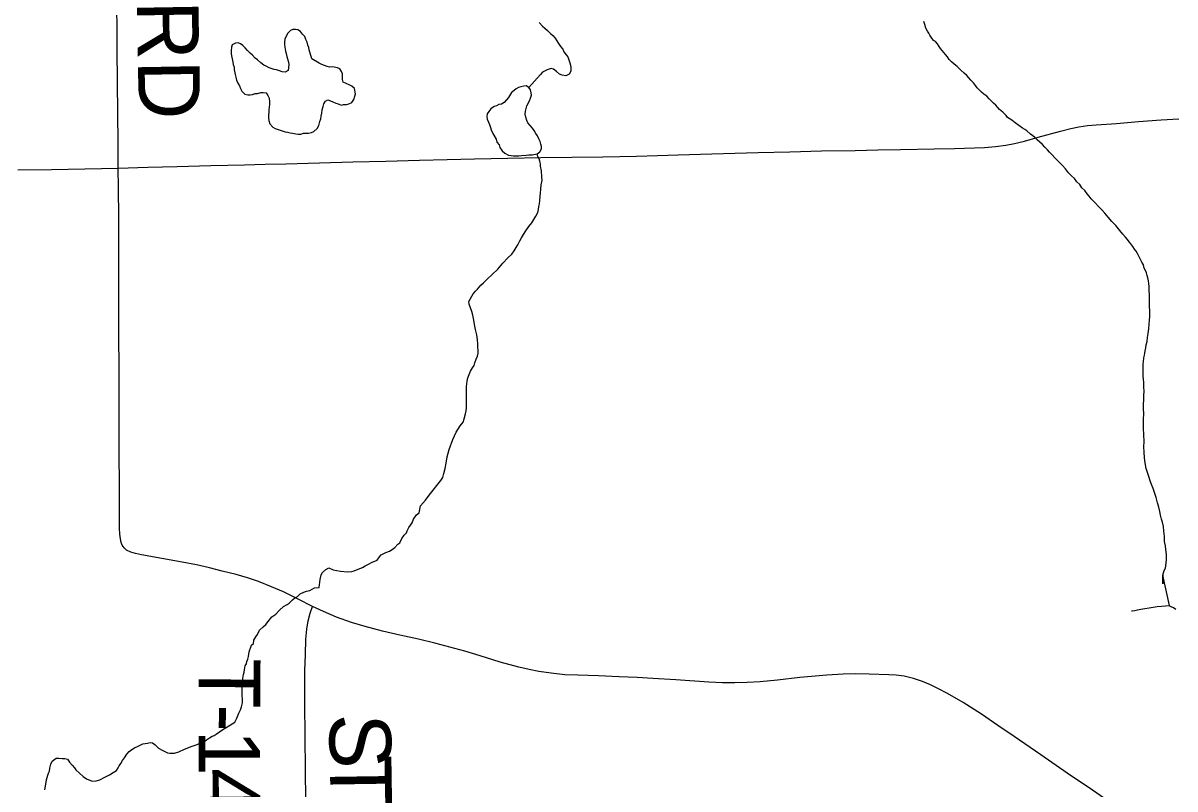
# Model space of a CAD drawing. Extents: x 103424 to 290657, y 38711 to 110967.
# Drawn here: x 214249.919 to 214250.451, y 40210.416 to 40210.769 of the extents above; entities that cross this region are included whole.
import ezdxf

# ---------------------------------------------------------------- set-up
doc = ezdxf.new("R2010")
doc.units = 0
for name, color, linetype in [('GM_X_County_Road', 7, 'Continuous'), ('GM_X_County_Road_Text', 7, 'Continuous'), ('GM_X_Minor_Lake', 7, 'Continuous'), ('GM_X_Minor_River', 7, 'Continuous'), ('GM_X_Township_Road', 7, 'Continuous'), ('GM_X_Township_Road_Text', 7, 'Continuous')]:
    doc.layers.add(name, color=color, linetype=linetype)

msp = doc.modelspace()

# ---------------------------------------------------------------- linework, layer by layer
at = {"layer": 'GM_X_County_Road'}
for points in [[(214249.96314, 40210.70258), (214249.96321, 40210.71409), (214249.96307, 40210.72805), (214249.96292, 40210.74201), (214249.96276, 40210.75754), (214249.96267, 40210.76702), (214249.96257, 40210.7765)], [(214250.05293, 40210.50018), (214250.04629, 40210.50357), (214250.03954, 40210.50698), (214250.03401, 40210.50936), (214250.02796, 40210.51173), (214250.02286, 40210.51345), (214250.01758, 40210.515), (214250.01117, 40210.5166), (214250.00535, 40210.51802), (214249.9993, 40210.51939), (214249.99271, 40210.52075), (214249.98335, 40210.52241), (214249.97398, 40210.52407), (214249.97123, 40210.52467), (214249.96897, 40210.52538), (214249.96708, 40210.52629), (214249.96588, 40210.52737), (214249.96505, 40210.52848), (214249.96455, 40210.52977), (214249.96419, 40210.53151), (214249.96392, 40210.5336), (214249.96379, 40210.5364), (214249.96354, 40210.64477), (214249.96348, 40210.6603), (214249.96344, 40210.67013), (214249.96341, 40210.67995), (214249.96336, 40210.69326), (214249.96314, 40210.70258)], [(214250.33396, 40210.46583), (214250.33027, 40210.46704), (214250.32594, 40210.46805), (214250.32232, 40210.46853), (214250.31888, 40210.46877), (214250.30979, 40210.46906), (214250.30344, 40210.46912), (214250.29775, 40210.469), (214250.29021, 40210.46859), (214250.27787, 40210.4674), (214250.26748, 40210.46627), (214250.25953, 40210.4655), (214250.25348, 40210.4652), (214250.24784, 40210.46502), (214250.24208, 40210.46508), (214250.23579, 40210.46532), (214250.22054, 40210.46633), (214250.21003, 40210.46704), (214250.20268, 40210.46741), (214250.19443, 40210.46781), (214250.18484, 40210.46817), (214250.17526, 40210.46853), (214250.16931, 40210.46877), (214250.16309, 40210.46942), (214250.15734, 40210.47023), (214250.15283, 40210.47114), (214250.14814, 40210.47227), (214250.13952, 40210.4746), (214250.13033, 40210.47743), (214250.12315, 40210.47956), (214250.11623, 40210.48147), (214250.10932, 40210.48336), (214250.10185, 40210.4852), (214250.09325, 40210.48703), (214250.08523, 40210.48888), (214250.0771, 40210.49102), (214250.07093, 40210.49286), (214250.06393, 40210.49538), (214250.05787, 40210.49792), (214250.05293, 40210.50018)], [(214250.45305, 40210.38694), (214250.44989, 40210.38894), (214250.44659, 40210.39113), (214250.4409, 40210.39522), (214250.43213, 40210.40159), (214250.4219, 40210.40912), (214250.41282, 40210.41553), (214250.40127, 40210.42337), (214250.389, 40210.43182), (214250.37674, 40210.44028), (214250.36923, 40210.44538), (214250.36172, 40210.45048), (214250.35312, 40210.45589), (214250.34589, 40210.46006), (214250.34184, 40210.46223), (214250.3381, 40210.46408), (214250.33442, 40210.46568), (214250.33396, 40210.46583)]]:
    msp.add_lwpolyline(points, dxfattribs=at)
at = {"layer": 'GM_X_Minor_Lake'}
for points in [[(214250.05255, 40210.75303), (214250.05135, 40210.75705), (214250.05114, 40210.75818), (214250.05075, 40210.75932), (214250.05035, 40210.76064), (214250.04977, 40210.76196), (214250.04937, 40210.76328), (214250.04822, 40210.76441), (214250.04726, 40210.76553), (214250.04611, 40210.76628), (214250.04497, 40210.76645), (214250.04383, 40210.76644), (214250.0427, 40210.76604), (214250.04139, 40210.7647), (214250.04009, 40210.76202), (214250.03992, 40210.76069), (214250.03993, 40210.75955), (214250.04013, 40210.75842), (214250.04035, 40210.75652), (214250.04074, 40210.75539), (214250.04095, 40210.75406), (214250.04134, 40210.75293), (214250.04174, 40210.75141), (214250.04194, 40210.75028), (214250.04159, 40210.74762), (214250.04028, 40210.74684), (214250.03894, 40210.74701), (214250.03761, 40210.74737), (214250.03628, 40210.74792), (214250.03514, 40210.7481), (214250.03285, 40210.74883), (214250.03151, 40210.74957), (214250.03037, 40210.75012), (214250.02903, 40210.75106)], [(214250.02903, 40210.75106), (214250.02749, 40210.75255), (214250.02634, 40210.7533), (214250.02519, 40210.75461), (214250.02404, 40210.75555), (214250.02289, 40210.75686), (214250.02173, 40210.75798), (214250.02077, 40210.75911), (214250.01962, 40210.75985), (214250.01848, 40210.76041), (214250.01734, 40210.7602), (214250.01583, 40210.75942), (214250.01547, 40210.75828), (214250.0153, 40210.75676), (214250.01531, 40210.75543), (214250.01552, 40210.7543), (214250.01572, 40210.75297), (214250.01612, 40210.75145), (214250.01632, 40210.75032), (214250.01672, 40210.74919), (214250.01673, 40210.74805), (214250.01714, 40210.74577), (214250.01753, 40210.74445), (214250.01774, 40210.74312), (214250.01833, 40210.7418), (214250.0191, 40210.74048), (214250.01968, 40210.73935), (214250.02027, 40210.73803), (214250.02161, 40210.73672), (214250.02295, 40210.73636), (214250.02408, 40210.73637), (214250.02522, 40210.73658), (214250.02635, 40210.73697), (214250.02749, 40210.73699), (214250.02901, 40210.73739), (214250.03014, 40210.7374), (214250.03147, 40210.73723), (214250.03225, 40210.7361), (214250.03283, 40210.73478), (214250.03304, 40210.73307), (214250.03306, 40210.73194), (214250.03288, 40210.7306), (214250.03271, 40210.72946), (214250.03272, 40210.72832), (214250.03255, 40210.72699), (214250.03256, 40210.72566), (214250.03277, 40210.72453), (214250.03317, 40210.72302)], [(214250.03317, 40210.72302), (214250.03451, 40210.72151), (214250.03566, 40210.72077), (214250.04023, 40210.71931), (214250.04137, 40210.71914), (214250.04252, 40210.71877), (214250.04366, 40210.7186), (214250.04518, 40210.71843), (214250.04632, 40210.71825), (214250.04746, 40210.71827), (214250.04878, 40210.71867), (214250.04992, 40210.71868), (214250.05106, 40210.7187), (214250.05238, 40210.7189), (214250.05351, 40210.71949), (214250.05501, 40210.72084), (214250.05576, 40210.72217), (214250.0563, 40210.72408), (214250.05667, 40210.72522), (214250.05684, 40210.72656), (214250.05721, 40210.72789), (214250.05738, 40210.72941), (214250.05774, 40210.73093), (214250.0581, 40210.73227), (214250.05885, 40210.73342), (214250.05998, 40210.734), (214250.06112, 40210.73364), (214250.06226, 40210.73308), (214250.0636, 40210.73253), (214250.06474, 40210.73217), (214250.06608, 40210.73161), (214250.06721, 40210.73182), (214250.06854, 40210.73184), (214250.06968, 40210.73223), (214250.071, 40210.73282), (214250.07193, 40210.73416), (214250.07248, 40210.73569), (214250.07266, 40210.73683), (214250.07225, 40210.73929), (214250.07109, 40210.74041), (214250.06976, 40210.74096), (214250.06709, 40210.74226), (214250.06669, 40210.74339), (214250.06666, 40210.74605), (214250.06627, 40210.74718), (214250.06549, 40210.74831), (214250.06435, 40210.74887), (214250.06207, 40210.74922), (214250.06074, 40210.7492), (214250.0596, 40210.74937), (214250.05845, 40210.74993), (214250.05712, 40210.75029), (214250.05597, 40210.75103), (214250.05255, 40210.75303)], [(214250.14034, 40210.71057), (214250.14168, 40210.70945), (214250.1434, 40210.70853), (214250.14454, 40210.70835), (214250.14568, 40210.70818), (214250.14815, 40210.70821), (214250.14928, 40210.70842), (214250.15156, 40210.70845), (214250.1527, 40210.70865), (214250.15421, 40210.70867), (214250.15649, 40210.70908), (214250.1578, 40210.71005), (214250.15854, 40210.71139), (214250.15853, 40210.71252), (214250.15833, 40210.71366), (214250.15793, 40210.71479), (214250.15735, 40210.71612), (214250.15676, 40210.71744), (214250.15599, 40210.71857), (214250.15522, 40210.71988), (214250.15444, 40210.72101), (214250.15329, 40210.72214), (214250.15233, 40210.72345), (214250.15174, 40210.72458), (214250.15134, 40210.7261), (214250.15095, 40210.72742), (214250.15112, 40210.72875), (214250.15149, 40210.73009), (214250.15185, 40210.73123), (214250.15296, 40210.73352), (214250.15351, 40210.73486), (214250.15388, 40210.73619), (214250.15386, 40210.73733), (214250.15347, 40210.73865), (214250.15269, 40210.73978), (214250.15155, 40210.74053), (214250.15041, 40210.74032), (214250.14908, 40210.74012), (214250.14795, 40210.73972), (214250.14682, 40210.73914), (214250.14513, 40210.73778), (214250.14511, 40210.73777)], [(214250.14511, 40210.73777), (214250.14475, 40210.7374), (214250.14326, 40210.7351), (214250.1414, 40210.7328), (214250.14008, 40210.73202), (214250.13894, 40210.73182), (214250.13781, 40210.73123), (214250.13667, 40210.73103), (214250.13517, 40210.72987), (214250.13423, 40210.72872), (214250.13349, 40210.72757), (214250.13331, 40210.72643), (214250.13352, 40210.7251), (214250.1341, 40210.72378), (214250.1345, 40210.72265), (214250.13508, 40210.72133), (214250.13529, 40210.72019), (214250.13607, 40210.71849), (214250.13762, 40210.71585), (214250.13801, 40210.71453), (214250.13898, 40210.71321), (214250.13937, 40210.71208), (214250.14034, 40210.71057)]]:
    msp.add_lwpolyline(points, dxfattribs=at)
at = {"layer": 'GM_X_Minor_River'}
for points in [[(214250.15744, 40210.76969), (214250.15899, 40210.76801), (214250.16015, 40210.76709), (214250.16132, 40210.76598), (214250.16268, 40210.76468), (214250.16384, 40210.76375), (214250.16482, 40210.76244), (214250.1656, 40210.76132), (214250.16639, 40210.76001), (214250.16737, 40210.7587), (214250.16835, 40210.75739), (214250.16894, 40210.75626), (214250.16993, 40210.75476), (214250.17071, 40210.75383), (214250.17112, 40210.75251), (214250.17171, 40210.75119), (214250.17193, 40210.75006), (214250.17214, 40210.74892), (214250.17218, 40210.74721), (214250.17126, 40210.74586), (214250.16975, 40210.74507), (214250.16803, 40210.74541), (214250.16688, 40210.74596), (214250.16553, 40210.74707), (214250.16417, 40210.74818), (214250.16302, 40210.74853), (214250.16113, 40210.74792), (214250.15906, 40210.74674), (214250.15795, 40210.74557), (214250.15269, 40210.73978)], [(214250.41331, 40210.68728), (214250.41233, 40210.6884), (214250.41136, 40210.68952), (214250.41038, 40210.69064), (214250.4094, 40210.69214), (214250.40804, 40210.69344), (214250.40706, 40210.69494), (214250.4057, 40210.69624), (214250.40453, 40210.69773), (214250.40317, 40210.69903), (214250.40181, 40210.70033), (214250.40044, 40210.7022), (214250.39907, 40210.70369), (214250.39791, 40210.70481), (214250.39674, 40210.70611), (214250.39557, 40210.70723), (214250.39421, 40210.70872), (214250.39304, 40210.70983), (214250.39207, 40210.71095), (214250.3909, 40210.71226), (214250.38974, 40210.71337), (214250.38857, 40210.71448), (214250.38741, 40210.7156), (214250.38624, 40210.71671), (214250.38528, 40210.71745), (214250.38431, 40210.71819), (214250.38256, 40210.71967), (214250.3816, 40210.72041), (214250.38063, 40210.72096), (214250.3789, 40210.72225), (214250.37716, 40210.72336), (214250.37561, 40210.72465), (214250.37368, 40210.72594), (214250.37309, 40210.72688), (214250.37154, 40210.72837), (214250.36999, 40210.72966), (214250.36902, 40210.73059), (214250.36824, 40210.73152), (214250.36727, 40210.73245), (214250.3663, 40210.73338), (214250.36513, 40210.7345), (214250.36415, 40210.73581), (214250.3628, 40210.73673), (214250.36164, 40210.73765), (214250.36067, 40210.73858), (214250.3597, 40210.73951), (214250.35891, 40210.74063), (214250.35793, 40210.74194), (214250.35677, 40210.74306), (214250.35579, 40210.74417), (214250.35482, 40210.74529), (214250.35365, 40210.74641), (214250.35211, 40210.7477), (214250.35036, 40210.74938), (214250.349, 40210.75049), (214250.34784, 40210.7516), (214250.34667, 40210.75272), (214250.34589, 40210.75384), (214250.3451, 40210.75496), (214250.34432, 40210.7559), (214250.34354, 40210.75683), (214250.34276, 40210.75776), (214250.34217, 40210.7587), (214250.34139, 40210.75982), (214250.34041, 40210.76094), (214250.33945, 40210.76149), (214250.33847, 40210.76299), (214250.33788, 40210.76393), (214250.33728, 40210.76486), (214250.33669, 40210.7658), (214250.3359, 40210.76711), (214250.33549, 40210.76881), (214250.33508, 40210.77014)], [(214250.15846, 40210.69485), (214250.1588, 40210.69676), (214250.15876, 40210.69847), (214250.15851, 40210.70131), (214250.15809, 40210.70339), (214250.15806, 40210.70453), (214250.15785, 40210.70567), (214250.15744, 40210.7068), (214250.15685, 40210.70792), (214250.15649, 40210.70908)], [(214250.0721, 40210.51664), (214250.07398, 40210.51744), (214250.07587, 40210.51824), (214250.07718, 40210.51903), (214250.07869, 40210.51982), (214250.08038, 40210.52062), (214250.0817, 40210.52121), (214250.08264, 40210.52162), (214250.08375, 40210.52316), (214250.08449, 40210.52413), (214250.08675, 40210.52513), (214250.08845, 40210.52573), (214250.08958, 40210.52652), (214250.09089, 40210.5275), (214250.09219, 40210.52904), (214250.09312, 40210.52963), (214250.09403, 40210.53155), (214250.09514, 40210.5331), (214250.09626, 40210.53426), (214250.09662, 40210.53522), (214250.09735, 40210.53676), (214250.09809, 40210.53772), (214250.09882, 40210.53888), (214250.09955, 40210.5406), (214250.10084, 40210.54253), (214250.10215, 40210.54351), (214250.10265, 40210.54675), (214250.10507, 40210.54928), (214250.10673, 40210.55159), (214250.1121, 40210.55836), (214250.11303, 40210.55971), (214250.11355, 40210.56162), (214250.11408, 40210.56391), (214250.11459, 40210.56639), (214250.1151, 40210.56926), (214250.11598, 40210.57269), (214250.1176, 40210.57729), (214250.11923, 40210.58075), (214250.12107, 40210.58364), (214250.12237, 40210.58537), (214250.12291, 40210.58691), (214250.12343, 40210.5892), (214250.12378, 40210.59054), (214250.12394, 40210.59187), (214250.12388, 40210.59472), (214250.124, 40210.59814), (214250.12392, 40210.60175), (214250.12425, 40210.60423), (214250.1246, 40210.60575), (214250.12514, 40210.60729), (214250.12586, 40210.60882), (214250.12678, 40210.61036), (214250.12752, 40210.61152), (214250.12787, 40210.61267), (214250.12841, 40210.61439), (214250.12895, 40210.61573), (214250.1293, 40210.61707), (214250.12927, 40210.6184), (214250.12924, 40210.61992), (214250.12921, 40210.62144), (214250.12898, 40210.62333), (214250.12874, 40210.62561), (214250.12812, 40210.62806), (214250.12769, 40210.63033), (214250.12726, 40210.63241), (214250.12683, 40210.63469), (214250.12642, 40210.63639), (214250.12581, 40210.63808), (214250.1252, 40210.63978), (214250.12499, 40210.64092), (214250.127, 40210.64457), (214250.12812, 40210.64573), (214250.12905, 40210.6467), (214250.13054, 40210.64845), (214250.13184, 40210.64962), (214250.13352, 40210.65136), (214250.13575, 40210.6535), (214250.13837, 40210.65584), (214250.14078, 40210.65874), (214250.14301, 40210.66107), (214250.14488, 40210.66282), (214250.14598, 40210.66436), (214250.1469, 40210.66591), (214250.14764, 40210.66706), (214250.14855, 40210.66898), (214250.14928, 40210.67033), (214250.1502, 40210.67187), (214250.1513, 40210.6736), (214250.15278, 40210.67553), (214250.15408, 40210.67727), (214250.155, 40210.67881), (214250.15592, 40210.68035), (214250.15683, 40210.68208), (214250.15718, 40210.68342), (214250.15734, 40210.68475), (214250.15769, 40210.68609), (214250.15785, 40210.68761), (214250.158, 40210.68952), (214250.15816, 40210.69104), (214250.15831, 40210.69275), (214250.15846, 40210.69485)], [(214250.44848, 40210.50068), (214250.44532, 40210.51468), (214250.44541, 40210.5107), (214250.44532, 40210.51468), (214250.44604, 40210.51679), (214250.44659, 40210.51794), (214250.44692, 40210.52023), (214250.44707, 40210.52194), (214250.44702, 40210.52422), (214250.44678, 40210.5265), (214250.44656, 40210.5282), (214250.44613, 40210.53028), (214250.44608, 40210.53256), (214250.44584, 40210.53503), (214250.44561, 40210.53711), (214250.44518, 40210.53919), (214250.44477, 40210.54051), (214250.44435, 40210.54241), (214250.44394, 40210.54411), (214250.44351, 40210.546), (214250.4429, 40210.54807), (214250.44228, 40210.55053), (214250.44147, 40210.55279), (214250.44086, 40210.55468), (214250.44006, 40210.55656), (214250.43945, 40210.55826), (214250.43884, 40210.56015), (214250.43823, 40210.56203), (214250.43762, 40210.56392), (214250.43718, 40210.56657), (214250.43694, 40210.56885), (214250.43669, 40210.5715), (214250.43664, 40210.57397), (214250.43678, 40210.57644), (214250.43646, 40210.58252), (214250.43642, 40210.58461), (214250.43637, 40210.58689), (214250.43651, 40210.58898), (214250.43646, 40210.59164), (214250.43642, 40210.59354), (214250.43656, 40210.59563), (214250.43652, 40210.59753), (214250.43667, 40210.59962), (214250.43663, 40210.60152), (214250.43658, 40210.60361), (214250.43636, 40210.60513), (214250.43633, 40210.60646), (214250.4363, 40210.60779), (214250.43628, 40210.60892), (214250.43626, 40210.60987), (214250.43623, 40210.61101), (214250.43621, 40210.61215), (214250.43638, 40210.61311), (214250.43653, 40210.61501), (214250.43689, 40210.61616), (214250.43705, 40210.61711), (214250.43722, 40210.61826), (214250.43757, 40210.61959), (214250.43773, 40210.62093), (214250.43808, 40210.62245), (214250.43823, 40210.62436), (214250.43857, 40210.62627), (214250.43891, 40210.62836), (214250.43905, 40210.63046), (214250.4392, 40210.63236), (214250.43936, 40210.63407), (214250.43933, 40210.6354), (214250.4393, 40210.63692), (214250.43926, 40210.63844), (214250.43922, 40210.64034), (214250.43919, 40210.64205), (214250.43915, 40210.64395), (214250.4391, 40210.64623), (214250.43906, 40210.64794), (214250.43884, 40210.64926), (214250.43881, 40210.65059), (214250.43841, 40210.65191), (214250.43819, 40210.65305), (214250.43779, 40210.65418), (214250.43738, 40210.65531), (214250.43679, 40210.65644), (214250.43638, 40210.65795), (214250.43559, 40210.65907), (214250.4336, 40210.66321), (214250.43301, 40210.66415), (214250.43223, 40210.66508), (214250.43144, 40210.66639), (214250.43066, 40210.66752), (214250.42988, 40210.66845), (214250.42909, 40210.66957), (214250.42811, 40210.67069), (214250.42695, 40210.672), (214250.42558, 40210.67368), (214250.42363, 40210.6761), (214250.42187, 40210.67797), (214250.42012, 40210.67983), (214250.41856, 40210.68169), (214250.417, 40210.68337), (214250.41564, 40210.68486), (214250.41428, 40210.68635), (214250.41331, 40210.68728)], [(214249.9486, 40210.42065), (214249.95033, 40210.41993), (214249.95129, 40210.41957), (214249.953, 40210.4198), (214249.9547, 40210.42022), (214249.95696, 40210.42141), (214249.95921, 40210.4226), (214249.9609, 40210.42358), (214249.9624, 40210.42456), (214249.96314, 40210.42572), (214249.96369, 40210.42668), (214249.96443, 40210.42784), (214249.96516, 40210.42918), (214249.96609, 40210.43034), (214249.96719, 40210.43208), (214249.96831, 40210.43324), (214249.96943, 40210.43422), (214249.97074, 40210.43501), (214249.97244, 40210.4358), (214249.97451, 40210.4368), (214249.97678, 40210.43723), (214249.97792, 40210.43744), (214249.97906, 40210.43728), (214249.98022, 40210.43635), (214249.98178, 40210.43487), (214249.98351, 40210.43395), (214249.98447, 40210.43341), (214249.98601, 40210.43268), (214249.98696, 40210.43251), (214249.98791, 40210.43253), (214249.98924, 40210.43256), (214249.99113, 40210.43317), (214249.99377, 40210.43437), (214249.99736, 40210.43578), (214249.99962, 40210.43658), (214250.00132, 40210.43738), (214250.00282, 40210.43798), (214250.00395, 40210.43877), (214250.00526, 40210.43956), (214250.00658, 40210.44035), (214250.00752, 40210.44075), (214250.00846, 40210.44134), (214250.00996, 40210.44232), (214250.01146, 40210.44349), (214250.01578, 40210.44606), (214250.01709, 40210.44684), (214250.018, 40210.44876), (214250.0189, 40210.45106), (214250.01963, 40210.4526), (214250.02017, 40210.45394), (214250.02051, 40210.45585), (214250.02048, 40210.45756), (214250.02045, 40210.45889), (214250.02043, 40210.45984), (214250.02039, 40210.46155), (214250.02035, 40210.46345), (214250.0205, 40210.46535), (214250.02065, 40210.46706), (214250.021, 40210.46878), (214250.02135, 40210.46993), (214250.02152, 40210.47107), (214250.02186, 40210.47279), (214250.02241, 40210.47375), (214250.02258, 40210.4749), (214250.02294, 40210.47585), (214250.02329, 40210.47719), (214250.02363, 40210.47929), (214250.0247, 40210.48235), (214250.02564, 40210.48313), (214250.0258, 40210.48466), (214250.02671, 40210.4862), (214250.02745, 40210.48735), (214250.02836, 40210.48927), (214250.03004, 40210.49083), (214250.03135, 40210.492), (214250.03246, 40210.49335), (214250.03412, 40210.49548), (214250.036, 40210.49666), (214250.03767, 40210.4986), (214250.03954, 40210.50016), (214250.04123, 40210.50114), (214250.04217, 40210.50173), (214250.04366, 40210.50329), (214250.04478, 40210.50426), (214250.04591, 40210.50486), (214250.04722, 40210.50602), (214250.04891, 40210.50682), (214250.05004, 40210.50723), (214250.05156, 40210.50764), (214250.05381, 40210.50883), (214250.0559, 40210.50906), (214250.05639, 40210.51268), (214250.05692, 40210.51479), (214250.05747, 40210.51594), (214250.05896, 40210.5173), (214250.06046, 40210.51809), (214250.06238, 40210.51719), (214250.06582, 40210.5165), (214250.06906, 40210.51619), (214250.07096, 40210.51642), (214250.0721, 40210.51664)], [(214250.45137, 40210.49885), (214250.45021, 40210.49959), (214250.44925, 40210.50014), (214250.44829, 40210.5005), (214250.44658, 40210.50046), (214250.44468, 40210.50023), (214250.44278, 40210.5), (214250.44089, 40210.49977), (214250.4352, 40210.49888), (214250.43369, 40210.49847), (214250.43236, 40210.49825), (214250.43122, 40210.49804), (214250.43084, 40210.49803)], [(214249.92931, 40210.41567), (214249.92965, 40210.41739), (214249.93016, 40210.42025), (214249.93069, 40210.42235), (214249.93105, 40210.42331), (214249.93141, 40210.42427), (214249.93157, 40210.4256), (214249.9321, 40210.42751), (214249.93264, 40210.42886), (214249.93451, 40210.43023), (214249.93585, 40210.43026), (214249.93737, 40210.4301), (214249.93851, 40210.43013), (214249.93985, 40210.42977), (214249.94064, 40210.42846), (214249.942, 40210.42697), (214249.94298, 40210.42585), (214249.94357, 40210.42491), (214249.94706, 40210.42176), (214249.9486, 40210.42065)]]:
    msp.add_lwpolyline(points, dxfattribs=at)
at = {"layer": 'GM_X_Township_Road'}
for points in [[(214249.96314, 40210.70258), (214249.97679, 40210.70293), (214249.99044, 40210.70328), (214250.00597, 40210.70368), (214250.0215, 40210.70407), (214250.03106, 40210.70432), (214250.04062, 40210.70456), (214250.05615, 40210.70496), (214250.07144, 40210.70536), (214250.08673, 40210.70575), (214250.10226, 40210.70618), (214250.11498, 40210.70653), (214250.12771, 40210.70689), (214250.14301, 40210.70718), (214250.15832, 40210.70747), (214250.17262, 40210.70759), (214250.18693, 40210.70772), (214250.20246, 40210.70812), (214250.21207, 40210.70837), (214250.22168, 40210.70863), (214250.23721, 40210.70908), (214250.24786, 40210.70939), (214250.25851, 40210.7097), (214250.27315, 40210.71008), (214250.28779, 40210.71045), (214250.30332, 40210.71074), (214250.3138, 40210.71093), (214250.32428, 40210.71112), (214250.33982, 40210.71146), (214250.34912, 40210.71166), (214250.35843, 40210.71186), (214250.36303, 40210.71205), (214250.36807, 40210.71255), (214250.37292, 40210.71317), (214250.3769, 40210.71391), (214250.38151, 40210.71497), (214250.38785, 40210.71678), (214250.39818, 40210.71964), (214250.40284, 40210.72076), (214250.40658, 40210.72157), (214250.41056, 40210.72213), (214250.41454, 40210.72256), (214250.42399, 40210.72319), (214250.43418, 40210.72398), (214250.44465, 40210.7248), (214250.4528, 40210.7253)], [(214249.91683, 40210.70167), (214249.93236, 40210.70197), (214249.94775, 40210.70228), (214249.96314, 40210.70258)], [(214250.04982, 40210.41074), (214250.04959, 40210.42491), (214250.04946, 40210.44024), (214250.04934, 40210.45558), (214250.0494, 40210.47064), (214250.04959, 40210.47793), (214250.04982, 40210.48513), (214250.05019, 40210.48974), (214250.0509, 40210.49364), (214250.05184, 40210.49712), (214250.05293, 40210.50018)]]:
    msp.add_lwpolyline(points, dxfattribs=at)

# ---------------------------------------------------------------- texts
at = {"layer": 'GM_X_County_Road_Text'}
msp.add_text('RD', height=0.028409, rotation=270.9891, dxfattribs=at).set_placement((214249.97178, 40210.77964))
at = {"layer": 'GM_X_Township_Road_Text'}
for s, rotation, p in [('T', 269.5886, (214250.00047, 40210.47648)), ('-', 269.6853, (214250.00032, 40210.45518)), ('S', 270.8838, (214250.06054, 40210.45059)), ('1', 269.9991, (214250.00025, 40210.44334)), ('T', 270.8829, (214250.06084, 40210.43142)), ('4', 270.5722, (214250.00025, 40210.42553))]:
    msp.add_text(s, height=0.02841, rotation=rotation, dxfattribs=at).set_placement(p)

doc.saveas('drawing.dxf')
